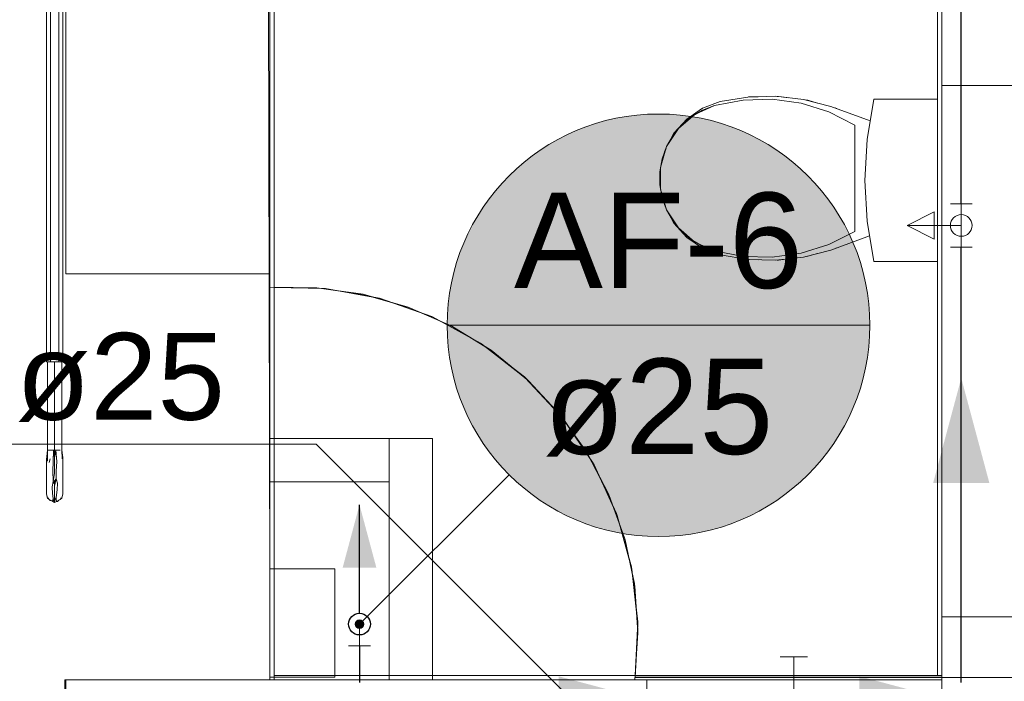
# Model space of a CAD drawing. Header units: millimetres. Extents: x 2 to 902, y -447 to 199.
# Tile 988 of 1056: x 70.28 to 74.81, y 174.12 to 177.17. Entities that reach past the tile are written whole.
import ezdxf

# ---------------------------------------------------------------- set-up
doc = ezdxf.new("R2010")
doc.units = ezdxf.units.MM
doc.header["$MEASUREMENT"] = 0
doc.linetypes.add('NULL', pattern=[0])
for name, color, linetype, lineweight in [('AF-Colunas', 4, 'Continuous', 13), ('AF-Condutos', 4, 'Continuous', 25), ('AF-Conexões', 9, 'Continuous', 18), ('AF-Indicação coluna', 5, 'Continuous', 13), ('AF-Peça de utilização', 9, 'Continuous', 18), ('AF-Sentido conduto', 9, 'Continuous', 30), ('AF-Textos conduto', 7, 'Continuous', 9), ('IFC-Corrimão-Contorno', 36, 'Continuous', 5), ('IFC-Elemento terminal-Contorno', 253, 'Continuous', 5), ('IFC-Escada-Contorno', 32, 'Continuous', 5), ('IFC-Laje-Contorno', 134, 'Continuous', 5), ('IFC-Parede padrão-Contorno', 44, 'Continuous', 5), ('IFC-Parede-Contorno', 42, 'Continuous', 5), ('IFC-Pilar-Contorno', 83, 'Continuous', 5), ('IFC-Viga-Contorno', 66, 'Continuous', 5), ('Simbolos', 5, 'Continuous', 20)]:
    doc.layers.add(name, color=color, linetype=linetype, lineweight=lineweight)
doc.styles.add('Arial', font='arial.ttf')

msp = doc.modelspace()

# ---------------------------------------------------------------- hatches: boundary and pattern name
at = {"layer": 'AF-Colunas', "linetype": 'Continuous'}
msp.add_hatch(color=4, dxfattribs=at).paths.add_polyline_path([(71.8608, 174.382), (71.8608, 174.3837), (71.8605, 174.3854), (71.8601, 174.3871), (71.8596, 174.3888), (71.859, 174.3904), (71.8581, 174.392), (71.8572, 174.3934), (71.8561, 174.3948), (71.855, 174.3961), (71.8537, 174.3973), (71.8523, 174.3983), (71.8508, 174.3993), (71.8493, 174.4001), (71.8477, 174.4008), (71.846, 174.4013), (71.8443, 174.4017), (71.8426, 174.4019), (71.8408, 174.402), (71.8391, 174.4019), (71.8374, 174.4017), (71.8357, 174.4013), (71.834, 174.4008), (71.8324, 174.4001), (71.8308, 174.3993), (71.8294, 174.3983), (71.828, 174.3973), (71.8267, 174.3961), (71.8255, 174.3948), (71.8244, 174.3934), (71.8235, 174.392), (71.8227, 174.3904), (71.822, 174.3888), (71.8215, 174.3871), (71.8211, 174.3854), (71.8209, 174.3837), (71.8208, 174.382), (71.8209, 174.3802), (71.8211, 174.3785), (71.8215, 174.3768), (71.822, 174.3751), (71.8227, 174.3735), (71.8235, 174.372), (71.8244, 174.3705), (71.8255, 174.3691), (71.8267, 174.3678), (71.828, 174.3666), (71.8294, 174.3656), (71.8308, 174.3646), (71.8324, 174.3638), (71.834, 174.3632), (71.8357, 174.3626), (71.8374, 174.3623), (71.8391, 174.362), (71.8408, 174.362), (71.8426, 174.362), (71.8443, 174.3623), (71.846, 174.3626), (71.8477, 174.3632), (71.8493, 174.3638), (71.8508, 174.3646), (71.8523, 174.3656), (71.8537, 174.3666), (71.855, 174.3678), (71.8561, 174.3691), (71.8572, 174.3705), (71.8581, 174.372), (71.859, 174.3735), (71.8596, 174.3751), (71.8601, 174.3768), (71.8605, 174.3785), (71.8608, 174.3802)])
at = {"layer": 'AF-Condutos', "linetype": 'Continuous'}
msp.add_hatch(color=151, dxfattribs=at).paths.add_polyline_path([(71.8408, 174.932), (71.7632, 174.6422), (71.9185, 174.6422)])
at = {"layer": 'AF-Indicação coluna', "linetype": 'Continuous'}
msp.add_hatch(color=161, dxfattribs=at).paths.add_polyline_path([(74.1924, 175.7595), (74.1887, 175.8443), (74.1776, 175.9286), (74.1592, 176.0116), (74.1336, 176.0926), (74.1011, 176.1711), (74.0619, 176.2465), (74.0162, 176.3181), (73.9645, 176.3856), (73.9071, 176.4482), (73.8444, 176.5056), (73.777, 176.5573), (73.7053, 176.603), (73.63, 176.6422), (73.5515, 176.6747), (73.4704, 176.7003), (73.3875, 176.7187), (73.3032, 176.7298), (73.2183, 176.7335), (73.1334, 176.7298), (73.0492, 176.7187), (72.9662, 176.7003), (72.8852, 176.6747), (72.8067, 176.6422), (72.7313, 176.603), (72.6596, 176.5573), (72.5922, 176.5056), (72.5296, 176.4482), (72.4722, 176.3856), (72.4204, 176.3181), (72.3748, 176.2465), (72.3355, 176.1711), (72.303, 176.0926), (72.2775, 176.0116), (72.2591, 175.9286), (72.248, 175.8443), (72.2443, 175.7595), (72.248, 175.6746), (72.2591, 175.5903), (72.2775, 175.5074), (72.303, 175.4263), (72.3355, 175.3478), (72.3748, 175.2724), (72.4204, 175.2008), (72.4722, 175.1334), (72.5296, 175.0707), (72.5922, 175.0133), (72.6596, 174.9616), (72.7313, 174.9159), (72.8067, 174.8767), (72.8852, 174.8442), (72.9662, 174.8186), (73.0492, 174.8002), (73.1334, 174.7891), (73.2183, 174.7854), (73.3032, 174.7891), (73.3875, 174.8002), (73.4704, 174.8186), (73.5515, 174.8442), (73.63, 174.8767), (73.7053, 174.9159), (73.777, 174.9616), (73.8444, 175.0133), (73.9071, 175.0707), (73.9645, 175.1334), (74.0162, 175.2008), (74.0619, 175.2724), (74.1011, 175.3478), (74.1336, 175.4263), (74.1592, 175.5074), (74.1776, 175.5903), (74.1887, 175.6746)])
at = {"layer": 'AF-Sentido conduto', "linetype": 'Continuous'}
for points in [[(74.6132, 175.5158), (74.4837, 175.0328), (74.7426, 175.0328)], [(73.241, 174.012), (72.7581, 174.1414), (72.7581, 173.8826)], [(74.6272, 174.012), (74.1442, 174.1414), (74.1442, 173.8826)]]:
    msp.add_hatch(color=7, dxfattribs=at).paths.add_polyline_path(points)

# ---------------------------------------------------------------- linework, layer by layer
at = {"layer": 'AF-Colunas'}
msp.add_circle((71.8408, 174.382), 0.02, dxfattribs=at)
at = {"layer": 'AF-Condutos'}
for p, q in [((74.6132, 176.3196), (74.6132, 178.9532)), ((74.6132, 174.112), (74.6132, 176.1196)), ((71.8408, 174.282), (71.8408, 174.112))]:
    msp.add_line(p, q, dxfattribs=at)
msp.add_lwpolyline([(71.8408, 174.432), (71.8408, 174.932)], dxfattribs=at)
msp.add_circle((71.8408, 174.382), 0.05, dxfattribs=at)
at = {"layer": 'AF-Conexões'}
for p, q in [((74.5632, 176.3196), (74.6632, 176.3196)), ((74.6132, 176.2196), (74.6132, 176.3196)), ((74.6132, 176.2196), (74.6132, 176.1196)), ((74.6632, 176.1196), (74.5632, 176.1196)), ((71.8408, 174.382), (71.8408, 174.282)), ((71.8908, 174.282), (71.7908, 174.282))]:
    msp.add_line(p, q, dxfattribs=at)
for centre in [(74.6132, 176.2196), (71.8408, 174.382)]:
    msp.add_circle(centre, 0.05, dxfattribs=at)
at = {"layer": 'AF-Indicação coluna'}
for p, q in [((72.2443, 175.7595), (74.1924, 175.7595)), ((72.5296, 175.0707), (71.855, 174.3961))]:
    msp.add_line(p, q, dxfattribs=at)
msp.add_circle((73.2183, 175.7595), 0.974, dxfattribs=at)
msp.add_circle((73.2183, 175.7595), 0.974, dxfattribs=at)
at = {"layer": 'AF-Peça de utilização'}
for p, q in [((74.4882, 176.2821), (74.3632, 176.2196)), ((74.4882, 176.1571), (74.4882, 176.2821)), ((74.6132, 176.2196), (74.3632, 176.2196)), ((74.3632, 176.2196), (74.4882, 176.1571))]:
    msp.add_line(p, q, dxfattribs=at)
msp.add_circle((74.6132, 176.2196), 0.05, dxfattribs=at)
at = {"layer": 'AF-Sentido conduto'}
msp.add_lwpolyline([(74.6132, 174.7158), (74.6132, 175.5158)], dxfattribs=at)
at = {"layer": 'AF-Textos conduto'}
msp.add_lwpolyline([(72.841, 174.012), (71.641, 175.212), (68.4488, 175.212)], dxfattribs=at)
at = {"layer": 'IFC-Corrimão-Contorno', "color": 7, "lineweight": 5}
for p, q in [((70.3982, 175.5904), (70.3982, 177.9574)), ((70.4173, 175.5904), (70.4173, 177.9574)), ((70.4554, 175.5904), (70.4554, 177.9574)), ((70.4744, 175.5904), (70.4744, 177.9574)), ((70.3982, 175.5904), (70.4125, 175.5904)), ((70.4033, 175.184), (70.4033, 175.5904)), ((70.4125, 175.5904), (70.4173, 175.5904)), ((70.4173, 175.5904), (70.4554, 175.5904)), ((70.4363, 175.184), (70.4363, 175.5904)), ((70.4554, 175.5904), (70.4744, 175.5904)), ((70.4693, 175.184), (70.4693, 175.5904)), ((70.3983, 175.1405), (70.4033, 175.184)), ((70.4, 175.1404), (70.4033, 175.184)), ((70.4033, 175.1345), (70.4033, 175.184)), ((70.4033, 175.184), (70.4363, 175.184)), ((70.4116, 175.184), (70.4198, 175.184)), ((70.4198, 175.184), (70.4304, 175.184)), ((70.4298, 175.13), (70.4304, 175.184)), ((70.4304, 175.184), (70.4363, 175.1484)), ((70.4304, 175.184), (70.4363, 175.184)), ((70.4363, 175.1484), (70.4363, 175.184)), ((70.4363, 175.1484), (70.4422, 175.184)), ((70.4363, 175.184), (70.4611, 175.184)), ((70.4363, 175.184), (70.4422, 175.184)), ((70.4363, 175.1131), (70.4363, 175.1484)), ((70.4422, 175.184), (70.4459, 175.1313)), ((70.4422, 175.184), (70.4446, 175.184)), ((70.4446, 175.184), (70.4528, 175.184)), ((70.4693, 175.184), (70.4707, 175.1433)), ((70.4693, 175.184), (70.4742, 175.1495)), ((70.4693, 175.184), (70.4742, 175.1423)), ((70.4742, 175.1495), (70.4744, 175.1028)), ((70.3982, 175.0967), (70.3983, 175.1405)), ((70.3983, 175.1405), (70.3986, 175.1147)), ((70.3986, 175.1147), (70.4, 175.1404)), ((70.4105, 175.1272), (70.4158, 175.1438)), ((70.4276, 175.0878), (70.4298, 175.13)), ((70.4363, 175.0777), (70.4363, 175.1131)), ((70.4435, 175.087), (70.4459, 175.1313)), ((70.4743, 175.0541), (70.4744, 175.1028)), ((70.3982, 175.0967), (70.3983, 175.0541)), ((70.3982, 175.0841), (70.3982, 175.0875)), ((70.3982, 175.0841), (70.3983, 175.053)), ((70.4276, 175.0878), (70.4289, 175.0391)), ((70.4289, 175.0391), (70.4363, 175.0777)), ((70.4435, 175.087), (70.4437, 175.0509)), ((70.4744, 175.09), (70.4744, 175.0841)), ((70.4744, 175.051), (70.4744, 175.0841)), ((70.3982, 175.0059), (70.3983, 175.0262)), ((70.3983, 175.0262), (70.3983, 175.0541)), ((70.3983, 175.053), (70.3983, 175.0395)), ((70.4247, 175.015), (70.4289, 175.0391)), ((70.4247, 175.015), (70.4266, 174.9834)), ((70.4289, 175.0391), (70.4363, 175.0422)), ((70.4289, 175.0391), (70.4363, 175.0258)), ((70.4363, 175.0173), (70.4437, 175.0509)), ((70.4363, 175.0422), (70.4437, 175.0509)), ((70.4363, 175.0258), (70.4363, 175.0422)), ((70.4363, 175.0173), (70.4363, 175.0422)), ((70.4363, 174.9927), (70.4363, 175.0258)), ((70.4363, 174.9925), (70.4363, 175.0173)), ((70.4437, 175.0509), (70.4493, 175.0311)), ((70.4486, 175.0016), (70.4493, 175.0311)), ((70.4743, 175.0541), (70.4744, 175.0279)), ((70.4743, 175.0394), (70.4744, 175.051)), ((70.4744, 175.0279), (70.4744, 175.0059)), ((70.3982, 175.0059), (70.3984, 174.9911)), ((70.3982, 175.0018), (70.3982, 175.0052)), ((70.3982, 175.0018), (70.3983, 174.9876)), ((70.3983, 174.9876), (70.3985, 174.9873)), ((70.3983, 174.9876), (70.3985, 174.9872)), ((70.3984, 174.9911), (70.3986, 174.9804)), ((70.3986, 174.9804), (70.4014, 174.9706)), ((70.3997, 174.9767), (70.4, 174.9739)), ((70.4, 174.9739), (70.4033, 174.9618)), ((70.4014, 174.9706), (70.4033, 174.9618)), ((70.4266, 174.9834), (70.4297, 174.9612)), ((70.4363, 174.9761), (70.4363, 174.9925)), ((70.4363, 174.9676), (70.4363, 174.9925)), ((70.4363, 174.9676), (70.4446, 174.9475)), ((70.4363, 174.9594), (70.4363, 174.9676)), ((70.4363, 174.9427), (70.4363, 174.9676)), ((70.4435, 174.9517), (70.4439, 174.9661)), ((70.4439, 174.9661), (70.4486, 175.0016)), ((70.4693, 174.9618), (70.4712, 174.9706)), ((70.4693, 174.9618), (70.4707, 174.9683)), ((70.4707, 174.9683), (70.4742, 174.981)), ((70.4712, 174.9706), (70.474, 174.9804)), ((70.474, 174.9804), (70.4742, 174.9911)), ((70.4742, 174.9911), (70.4744, 175.0059)), ((70.4742, 174.981), (70.4744, 174.9962)), ((70.4744, 175.0041), (70.4744, 174.9962)), ((70.4033, 174.9618), (70.4053, 174.9625)), ((70.4033, 174.9618), (70.4116, 174.957)), ((70.4053, 174.9625), (70.4101, 174.962)), ((70.4116, 174.957), (70.4172, 174.9534)), ((70.4116, 174.957), (70.4158, 174.9522)), ((70.4158, 174.9522), (70.4226, 174.9503)), ((70.4172, 174.9534), (70.4256, 174.9492)), ((70.4222, 174.9509), (70.4363, 174.9427)), ((70.4223, 174.9508), (70.4281, 174.9475)), ((70.4226, 174.9503), (70.4304, 174.9461)), ((70.4255, 174.9489), (70.4363, 174.9427)), ((70.4256, 174.9492), (70.4297, 174.9612)), ((70.4256, 174.9492), (70.4281, 174.9475)), ((70.4281, 174.9475), (70.4363, 174.9594)), ((70.4281, 174.9475), (70.4363, 174.9427)), ((70.4363, 174.9427), (70.4446, 174.9475)), ((70.4363, 174.9427), (70.4446, 174.9475)), ((70.4363, 174.9427), (70.4446, 174.9475)), ((70.4422, 174.9461), (70.4455, 174.9476)), ((70.4435, 174.9517), (70.4492, 174.9478)), ((70.4435, 174.9517), (70.4446, 174.9472)), ((70.4446, 174.9475), (70.4492, 174.9478)), ((70.4446, 174.9475), (70.4447, 174.9472)), ((70.4492, 174.9478), (70.4558, 174.9526)), ((70.4558, 174.9526), (70.4611, 174.957)), ((70.4611, 174.957), (70.4693, 174.9618)), ((70.4625, 174.962), (70.4673, 174.9625)), ((70.4673, 174.9625), (70.4693, 174.9618))]:
    msp.add_line(p, q, dxfattribs=at)
at = {"layer": 'IFC-Elemento terminal-Contorno', "lineweight": 5}
for p, q in [((73.4207, 176.7598), (73.5031, 176.7905)), ((73.4207, 176.7598), (73.5031, 176.7905)), ((73.477, 176.7722), (73.6085, 176.7977)), ((73.477, 176.7722), (73.6085, 176.7977)), ((73.5031, 176.7905), (73.6302, 176.8118)), ((73.5031, 176.7905), (73.6302, 176.8118)), ((73.6085, 176.7977), (73.7425, 176.8013)), ((73.6085, 176.7977), (73.7425, 176.8013)), ((73.6302, 176.8118), (73.7591, 176.8152)), ((73.6302, 176.8118), (73.7591, 176.8152)), ((73.6334, 176.8119), (73.6365, 176.8124)), ((73.6334, 176.8119), (73.6365, 176.8124)), ((73.6365, 176.8124), (73.6776, 176.8131)), ((73.6365, 176.8124), (73.6776, 176.8131)), ((73.7425, 176.8013), (73.8753, 176.7829)), ((73.7425, 176.8013), (73.8753, 176.7829)), ((73.7591, 176.8152), (73.8871, 176.8006)), ((73.7591, 176.8152), (73.8871, 176.8006)), ((73.7655, 176.8145), (73.7716, 176.8146)), ((73.7655, 176.8145), (73.7716, 176.8146)), ((73.7716, 176.8146), (73.8176, 176.8086)), ((73.7716, 176.8146), (73.8176, 176.8086)), ((73.8753, 176.7829), (74.0032, 176.7429)), ((73.8753, 176.7829), (74.0032, 176.7429)), ((73.8871, 176.8006), (74.0119, 176.7684)), ((73.8871, 176.8006), (74.0119, 176.7684)), ((73.8965, 176.7982), (73.9056, 176.797)), ((73.8965, 176.7982), (73.9056, 176.797)), ((73.9056, 176.797), (73.951, 176.7842)), ((73.9056, 176.797), (73.951, 176.7842)), ((74.1794, 176.6158), (74.211, 176.8019)), ((74.1794, 176.6158), (74.211, 176.8019)), ((74.211, 176.8019), (74.5038, 176.8019)), ((74.211, 176.8019), (74.5033, 176.8019)), ((74.5038, 176.0529), (74.5038, 176.8019)), ((73.3481, 176.7102), (73.4207, 176.7598)), ((73.3481, 176.7102), (73.4207, 176.7598)), ((73.3691, 176.7205), (73.4208, 176.751)), ((73.3857, 176.7316), (73.477, 176.7722)), ((73.4207, 176.751), (73.477, 176.7722)), ((74.0032, 176.7429), (74.1229, 176.6825)), ((74.0032, 176.7429), (74.1229, 176.6825)), ((74.0119, 176.7684), (74.1941, 176.7023)), ((74.0119, 176.7684), (74.1941, 176.7023)), ((74.0315, 176.7613), (74.0356, 176.7602)), ((74.0315, 176.7613), (74.0356, 176.7602)), ((74.0356, 176.7602), (74.0393, 176.7585)), ((74.0356, 176.7602), (74.0393, 176.7585)), ((73.2896, 176.6445), (73.3481, 176.7102)), ((73.2896, 176.6445), (73.3481, 176.7102)), ((73.3098, 176.6668), (73.3857, 176.7316)), ((73.3234, 176.6815), (73.3691, 176.7205)), ((73.2553, 176.5831), (73.3098, 176.6668)), ((73.2651, 176.5981), (73.2896, 176.6445)), ((73.2797, 176.6257), (73.2896, 176.6445)), ((73.2851, 176.6352), (73.3234, 176.6815)), ((74.1229, 176.1923), (74.1229, 176.6825)), ((74.1229, 176.1923), (74.1229, 176.6825)), ((73.2553, 176.5831), (73.2851, 176.6352)), ((74.1688, 176.4274), (74.1794, 176.6158)), ((74.1688, 176.4274), (74.1794, 176.6158)), ((73.227, 176.4873), (73.2553, 176.5831)), ((73.235, 176.5266), (73.2553, 176.5831)), ((73.2387, 176.527), (73.2486, 176.5667)), ((73.2466, 176.5588), (73.2486, 176.5667)), ((73.2486, 176.5667), (73.253, 176.5751)), ((73.2486, 176.5667), (73.2514, 176.5721)), ((73.2246, 176.4674), (73.235, 176.5266)), ((73.2246, 176.4074), (73.2246, 176.4674)), ((73.227, 176.3875), (73.227, 176.4873)), ((74.1688, 176.4274), (74.1794, 176.2389)), ((74.1688, 176.4274), (74.1794, 176.2389)), ((73.2246, 176.4074), (73.235, 176.3482)), ((73.227, 176.3875), (73.2553, 176.2917)), ((73.235, 176.3482), (73.2553, 176.2917)), ((73.2387, 176.3478), (73.2486, 176.308)), ((73.2466, 176.316), (73.2486, 176.308)), ((73.2486, 176.308), (73.253, 176.2997)), ((73.2486, 176.308), (73.2514, 176.3027)), ((73.2553, 176.2917), (73.3098, 176.208)), ((73.2553, 176.2917), (73.2851, 176.2396)), ((73.2651, 176.2767), (73.2896, 176.2303)), ((73.2796, 176.2491), (73.2896, 176.2303)), ((73.2851, 176.2396), (73.3234, 176.1933)), ((74.1794, 176.2389), (74.211, 176.0529)), ((74.1794, 176.2389), (74.211, 176.0529)), ((73.2896, 176.2303), (73.3481, 176.1646)), ((73.2896, 176.2303), (73.3481, 176.1646)), ((73.3098, 176.208), (73.3857, 176.1432)), ((73.3234, 176.1933), (73.3691, 176.1543)), ((74.0032, 176.1319), (74.1229, 176.1923)), ((74.0032, 176.1319), (74.1229, 176.1923)), ((73.3481, 176.1646), (73.4207, 176.115)), ((73.3481, 176.1646), (73.4207, 176.115)), ((73.3691, 176.1543), (73.4208, 176.1238)), ((74.0119, 176.1064), (74.1909, 176.1714)), ((74.0119, 176.1064), (74.1909, 176.1714)), ((73.3857, 176.1432), (73.477, 176.1026)), ((73.4207, 176.115), (73.5031, 176.0842)), ((73.4207, 176.115), (73.5031, 176.0842)), ((73.4208, 176.1238), (73.477, 176.1026)), ((73.477, 176.1026), (73.6085, 176.0771)), ((73.477, 176.1026), (73.6085, 176.0771)), ((73.8753, 176.0919), (74.0032, 176.1319)), ((73.8753, 176.0919), (74.0032, 176.1319)), ((73.8871, 176.0741), (74.0119, 176.1064)), ((73.8871, 176.0741), (74.0119, 176.1064)), ((74.0315, 176.1135), (74.0356, 176.1146)), ((74.0315, 176.1135), (74.0356, 176.1146)), ((74.0356, 176.1146), (74.0393, 176.1163)), ((74.0356, 176.1146), (74.0393, 176.1163)), ((73.5031, 176.0842), (73.6302, 176.063)), ((73.5031, 176.0842), (73.6302, 176.063)), ((73.6085, 176.0771), (73.7425, 176.0735)), ((73.6085, 176.0771), (73.7425, 176.0735)), ((73.6302, 176.063), (73.7591, 176.0596)), ((73.6302, 176.063), (73.7591, 176.0596)), ((73.6335, 176.0629), (73.6365, 176.0624)), ((73.6335, 176.0629), (73.6365, 176.0624)), ((73.6365, 176.0624), (73.6773, 176.0617)), ((73.6365, 176.0624), (73.6773, 176.0617)), ((73.7425, 176.0735), (73.8753, 176.0919)), ((73.7425, 176.0735), (73.8753, 176.0919)), ((73.7591, 176.0596), (73.8871, 176.0741)), ((73.7591, 176.0596), (73.8871, 176.0741)), ((73.7655, 176.0603), (73.7716, 176.0602)), ((73.7655, 176.0603), (73.7716, 176.0602)), ((73.7716, 176.0602), (73.8177, 176.0662)), ((73.7716, 176.0602), (73.8177, 176.0662)), ((73.8966, 176.0766), (73.9056, 176.0777)), ((73.8966, 176.0766), (73.9056, 176.0777)), ((73.9056, 176.0777), (73.9508, 176.0906)), ((73.9056, 176.0777), (73.9508, 176.0906)), ((74.211, 176.0529), (74.5038, 176.0529)), ((74.211, 176.0529), (74.5033, 176.0529))]:
    msp.add_line(p, q, dxfattribs=at)
at = {"layer": 'IFC-Escada-Contorno', "color": 7, "lineweight": 5}
for p, q in [((70.3982, 175.5904), (70.3982, 177.9574)), ((70.4173, 175.5904), (70.4173, 177.9574)), ((70.4554, 175.5904), (70.4554, 177.9574)), ((70.4744, 175.5904), (70.4744, 177.9574)), ((70.3982, 175.5904), (70.4038, 175.5904)), ((70.4033, 175.184), (70.4033, 175.5904)), ((70.4038, 175.5904), (70.4077, 175.5904)), ((70.4077, 175.5904), (70.4125, 175.5904)), ((70.4125, 175.5904), (70.4173, 175.5904)), ((70.4173, 175.5904), (70.4268, 175.5904)), ((70.4268, 175.5904), (70.4363, 175.5904)), ((70.4363, 175.184), (70.4363, 175.5904)), ((70.4363, 175.5904), (70.4458, 175.5904)), ((70.4458, 175.5904), (70.4554, 175.5904)), ((70.4554, 175.5904), (70.4593, 175.5904)), ((70.4593, 175.5904), (70.4632, 175.5904)), ((70.4632, 175.5904), (70.4688, 175.5904)), ((70.4688, 175.5904), (70.4744, 175.5904)), ((70.4693, 175.184), (70.4693, 175.5904)), ((70.4693, 175.184), (70.4693, 175.5904)), ((70.3983, 175.1405), (70.4033, 175.184)), ((70.4033, 175.1345), (70.4033, 175.184)), ((70.4198, 175.184), (70.4304, 175.184)), ((70.4281, 175.184), (70.4304, 175.184)), ((70.4298, 175.13), (70.4304, 175.184)), ((70.4304, 175.184), (70.4363, 175.1484)), ((70.4363, 175.1484), (70.4363, 175.184)), ((70.4363, 175.1484), (70.4422, 175.184)), ((70.4363, 175.1131), (70.4363, 175.1484)), ((70.4422, 175.184), (70.4459, 175.1313)), ((70.4693, 175.184), (70.4707, 175.1433)), ((70.4693, 175.184), (70.4742, 175.1495)), ((70.4742, 175.1495), (70.4744, 175.1028)), ((70.3982, 175.0967), (70.3983, 175.1405)), ((70.3983, 175.1405), (70.3986, 175.1147)), ((70.3986, 175.1147), (70.4, 175.1404)), ((70.4105, 175.1272), (70.4158, 175.1438)), ((70.4276, 175.0878), (70.4298, 175.13)), ((70.4363, 175.0777), (70.4363, 175.1131)), ((70.4435, 175.087), (70.4459, 175.1313)), ((70.4743, 175.0541), (70.4744, 175.1028)), ((70.3982, 175.0967), (70.3983, 175.0541)), ((70.3982, 175.0841), (70.3982, 175.0875)), ((70.3982, 175.0841), (70.3983, 175.053)), ((70.4276, 175.0878), (70.4289, 175.0391)), ((70.4289, 175.0391), (70.4363, 175.0777)), ((70.4435, 175.087), (70.4437, 175.0509)), ((70.4744, 175.09), (70.4744, 175.0841)), ((70.4744, 175.051), (70.4744, 175.0841)), ((70.3982, 175.0059), (70.3983, 175.0262)), ((70.3983, 175.0262), (70.3983, 175.0541)), ((70.3983, 175.053), (70.3983, 175.0395)), ((70.4247, 175.015), (70.4289, 175.0391)), ((70.4247, 175.015), (70.4248, 175.0123)), ((70.4248, 175.0123), (70.4266, 174.9834)), ((70.4289, 175.0391), (70.4363, 175.0422)), ((70.4289, 175.0391), (70.4363, 175.0258)), ((70.4363, 175.0173), (70.4437, 175.0509)), ((70.4363, 175.0422), (70.4437, 175.0509)), ((70.4363, 175.0173), (70.4363, 175.0258)), ((70.4363, 175.0094), (70.4363, 175.0173)), ((70.4437, 175.0509), (70.4493, 175.0311)), ((70.4486, 175.0016), (70.4493, 175.0311)), ((70.4743, 175.0541), (70.4744, 175.0279)), ((70.4743, 175.0394), (70.4744, 175.051)), ((70.4744, 175.0279), (70.4744, 175.0059)), ((70.3982, 175.0059), (70.3984, 174.9911)), ((70.3982, 175.0018), (70.3982, 175.0052)), ((70.3982, 175.0018), (70.3983, 174.9876)), ((70.3983, 174.9876), (70.3985, 174.9873)), ((70.3983, 174.9876), (70.3985, 174.9872)), ((70.3984, 174.9911), (70.3986, 174.9804)), ((70.3986, 174.9804), (70.4014, 174.9706)), ((70.3997, 174.9767), (70.4, 174.9739)), ((70.4, 174.9739), (70.4033, 174.9618)), ((70.4014, 174.9706), (70.4033, 174.9618)), ((70.4266, 174.9834), (70.4297, 174.9612)), ((70.4363, 174.9927), (70.4363, 175.0094)), ((70.4363, 174.9925), (70.4363, 174.9927)), ((70.4363, 174.9676), (70.4363, 174.9925)), ((70.4363, 174.9676), (70.4446, 174.9475)), ((70.4435, 174.9517), (70.4439, 174.9661)), ((70.4439, 174.9661), (70.4486, 175.0016)), ((70.4693, 174.9618), (70.4712, 174.9706)), ((70.4693, 174.9618), (70.4707, 174.9683)), ((70.4707, 174.9683), (70.4742, 174.981)), ((70.4712, 174.9706), (70.474, 174.9804)), ((70.474, 174.9804), (70.4742, 174.9911)), ((70.4742, 174.9911), (70.4744, 175.0059)), ((70.4742, 174.981), (70.4744, 174.9962)), ((70.4744, 175.0041), (70.4744, 174.9962)), ((70.4033, 174.9618), (70.4053, 174.9625)), ((70.4033, 174.9618), (70.4116, 174.957)), ((70.4053, 174.9625), (70.4101, 174.962)), ((70.4116, 174.957), (70.4172, 174.9534)), ((70.4116, 174.957), (70.4158, 174.9522)), ((70.4158, 174.9522), (70.4226, 174.9503)), ((70.4172, 174.9534), (70.4256, 174.9492)), ((70.4222, 174.9509), (70.4363, 174.9427)), ((70.4222, 174.9509), (70.4363, 174.9427)), ((70.4223, 174.9509), (70.4281, 174.9475)), ((70.4223, 174.9508), (70.428, 174.9475)), ((70.4226, 174.9503), (70.4304, 174.9461)), ((70.4256, 174.9492), (70.4297, 174.9612)), ((70.4256, 174.9492), (70.4281, 174.9475)), ((70.428, 174.9474), (70.4281, 174.9475)), ((70.4281, 174.9475), (70.4363, 174.9594)), ((70.4281, 174.9475), (70.4363, 174.9427)), ((70.4281, 174.9475), (70.4363, 174.9427)), ((70.4363, 174.9427), (70.4363, 174.9594)), ((70.4363, 174.9427), (70.4446, 174.9475)), ((70.4363, 174.9427), (70.4446, 174.9475)), ((70.4363, 174.9427), (70.4446, 174.9475)), ((70.4363, 174.9427), (70.4446, 174.9475)), ((70.4363, 174.9427), (70.4446, 174.9475)), ((70.4422, 174.9461), (70.4455, 174.9476)), ((70.4435, 174.9517), (70.4492, 174.9478)), ((70.4435, 174.9517), (70.4446, 174.9475)), ((70.4446, 174.9475), (70.4492, 174.9478)), ((70.4446, 174.9475), (70.4447, 174.9472)), ((70.4492, 174.9478), (70.4558, 174.9526)), ((70.4558, 174.9526), (70.4611, 174.957)), ((70.4611, 174.957), (70.4693, 174.9618)), ((70.4625, 174.962), (70.4673, 174.9625)), ((70.4673, 174.9625), (70.4693, 174.9618))]:
    msp.add_line(p, q, dxfattribs=at)
at = {"layer": 'IFC-Laje-Contorno', "color": 7, "lineweight": 5}
for p, q in [((71.4271, 175.9345), (71.4271, 179.9574)), ((74.5238, 174.1374), (74.5238, 179.9574)), ((71.4271, 175.9345), (71.6431, 175.9329)), ((71.4271, 174.1244), (71.4271, 175.9345)), ((71.4271, 175.9345), (71.6441, 175.9329)), ((71.4471, 175.9341), (71.6823, 175.9295)), ((71.4471, 175.9341), (71.6835, 175.9294)), ((71.6431, 175.9329), (71.857, 175.9023)), ((71.6441, 175.9329), (71.859, 175.9019)), ((71.6823, 175.9295), (71.9335, 175.8841)), ((71.6835, 175.9294), (71.9358, 175.8835)), ((71.857, 175.9023), (72.0648, 175.8432)), ((71.859, 175.9019), (72.0676, 175.8422)), ((71.9335, 175.8841), (72.1742, 175.7993)), ((71.9358, 175.8835), (72.1774, 175.7978)), ((72.0648, 175.8432), (72.2627, 175.7566)), ((72.0676, 175.8422), (72.2663, 175.7547)), ((72.1742, 175.7993), (72.3984, 175.6773)), ((72.1774, 175.7978), (72.4024, 175.6746)), ((72.2627, 175.7566), (72.4471, 175.6441)), ((72.2663, 175.7547), (72.4512, 175.6412)), ((72.3984, 175.6773), (72.6003, 175.5211)), ((72.4024, 175.6746), (72.6047, 175.5171)), ((72.4471, 175.6441), (72.6148, 175.5078)), ((72.4512, 175.6412), (72.6192, 175.5037)), ((72.6003, 175.5211), (72.7748, 175.3349)), ((72.6047, 175.5171), (72.7793, 175.3293)), ((72.6148, 175.5078), (72.7625, 175.3502)), ((72.6192, 175.5037), (72.7669, 175.3447)), ((72.7625, 175.3502), (72.8876, 175.1741)), ((72.7669, 175.3447), (72.8918, 175.1672)), ((72.7748, 175.3349), (72.9175, 175.1233)), ((72.7793, 175.3293), (72.9216, 175.116)), ((72.8876, 175.1741), (72.9879, 174.9827)), ((72.8918, 175.1672), (72.9915, 174.9744)), ((72.9175, 175.1233), (73.0247, 174.8917)), ((72.9216, 175.116), (73.028, 174.8827)), ((72.9879, 174.9827), (73.0615, 174.7796)), ((72.9915, 174.9744), (73.0642, 174.7699)), ((73.0247, 174.8917), (73.0938, 174.6459)), ((73.028, 174.8827), (73.0958, 174.6354)), ((73.0615, 174.7796), (73.107, 174.5685)), ((73.0642, 174.7699), (73.1086, 174.5575)), ((73.0938, 174.6459), (73.1228, 174.3924)), ((73.0958, 174.6354), (73.1232, 174.3805)), ((73.107, 174.5685), (73.1237, 174.3531)), ((73.1086, 174.5575), (73.1238, 174.341)), ((73.1106, 174.1444), (73.1232, 174.3805)), ((73.1115, 174.1444), (73.1228, 174.3924)), ((73.1095, 174.1244), (73.1238, 174.341)), ((73.1112, 174.1374), (73.1237, 174.3531)), ((71.4271, 174.1244), (73.1095, 174.1244)), ((73.1112, 174.1374), (74.5238, 174.1374))]:
    msp.add_line(p, q, dxfattribs=at)
at = {"layer": 'IFC-Parede padrão-Contorno', "color": 7, "lineweight": 5}
for p, q in [((74.5033, 175.7319), (74.5033, 179.9252)), ((71.4271, 175.7119), (71.4271, 179.6777)), ((74.5233, 175.7441), (74.5233, 178.3377)), ((71.4471, 174.1244), (71.4471, 178.3177)), ((70.4871, 175.9974), (70.4871, 178.1888)), ((74.5233, 176.8644), (75.1662, 176.8644)), ((70.4871, 175.9974), (70.5477, 175.9974)), ((70.5477, 175.9974), (70.7895, 175.9974)), ((70.7895, 175.9974), (71.4271, 175.9974)), ((74.5233, 163.8926), (74.5233, 175.7441)), ((71.4271, 174.1244), (71.4271, 175.7119)), ((74.5033, 174.1444), (74.5033, 175.7319)), ((71.4271, 175.2373), (71.8575, 175.2373)), ((71.8575, 175.2373), (71.9771, 175.2373)), ((71.4271, 175.0373), (71.5467, 175.0373)), ((71.5467, 175.0373), (71.9771, 175.0373)), ((71.4471, 174.1444), (72.2919, 174.1444)), ((71.4471, 174.1244), (73.6785, 174.1244)), ((72.2919, 174.1444), (74.5233, 174.1444)), ((73.6785, 174.1244), (74.5233, 174.1244))]:
    msp.add_line(p, q, dxfattribs=at)
at = {"layer": 'IFC-Parede-Contorno', "color": 7, "lineweight": 5}
for p, q in [((71.9771, 174.4249), (71.9771, 175.2373)), ((71.9771, 175.2373), (72.1336, 175.2373)), ((72.1336, 175.2373), (72.1771, 175.2373)), ((72.1771, 174.3665), (72.1771, 175.2373)), ((71.9771, 174.4243), (71.9771, 174.4249)), ((71.9771, 174.1244), (71.9771, 174.4243)), ((72.1771, 174.125), (72.1771, 174.3665)), ((70.4838, 174.1244), (70.4871, 174.1244)), ((70.4838, 173.5244), (70.4838, 174.1244)), ((70.4871, 174.1244), (71.7045, 174.1244)), ((70.4871, 173.7973), (70.4871, 174.1244)), ((72.1771, 174.1244), (72.1771, 174.125)), ((73.1638, 174.1244), (74.2184, 174.1244)), ((73.1638, 173.659), (73.1638, 174.1244))]:
    msp.add_line(p, q, dxfattribs=at)
at = {"layer": 'IFC-Pilar-Contorno', "color": 7, "lineweight": 5}
for p, q in [((71.427, 174.6373), (71.4705, 174.6373)), ((71.4271, 174.3877), (71.4271, 174.6373)), ((71.4271, 174.6373), (71.576, 174.6373)), ((71.4705, 174.6373), (71.5773, 174.6373)), ((71.576, 174.6373), (71.6194, 174.6373)), ((71.5773, 174.6373), (71.7271, 174.6373)), ((71.6194, 174.6373), (71.7271, 174.6373)), ((71.7271, 174.5651), (71.7271, 174.6373)), ((71.7271, 174.3891), (71.7271, 174.6373)), ((71.7271, 174.387), (71.7271, 174.5651)), ((71.4271, 174.3154), (71.4271, 174.3877)), ((71.7271, 174.2097), (71.7271, 174.3891)), ((71.7271, 174.1373), (71.7271, 174.387)), ((71.4271, 174.1373), (71.4271, 174.3154)), ((71.7271, 174.1373), (71.7271, 174.2097)), ((71.4271, 174.1373), (71.5769, 174.1373)), ((71.4271, 174.1373), (71.4705, 174.1373)), ((71.4705, 174.1373), (71.5782, 174.1373)), ((71.5769, 174.1373), (71.6837, 174.1373)), ((71.5782, 174.1373), (71.7271, 174.1373)), ((71.6837, 174.1373), (71.7271, 174.1373))]:
    msp.add_line(p, q, dxfattribs=at)
at = {"layer": 'IFC-Viga-Contorno', "color": 7, "lineweight": 5}
for p, q in [((71.4171, 179.9146), (71.4271, 174.5769)), ((71.4244, 175.9974), (71.4271, 174.5769)), ((73.1185, 174.416), (73.1188, 174.416)), ((73.1194, 174.416), (73.1201, 174.416)), ((74.5238, 174.416), (75.0037, 174.416)), ((73.1103, 174.136), (75.0037, 174.136))]:
    msp.add_line(p, q, dxfattribs=at)
at = {"layer": 'Simbolos'}
for p, q in [((73.9042, 174.2316), (73.7782, 174.2316)), ((73.8412, 174.012), (73.8412, 174.2316))]:
    msp.add_line(p, q, dxfattribs=at)

# ---------------------------------------------------------------- texts
at = {"layer": 'AF-Indicação coluna', "linetype": 'NULL', "char_height": 0.44, "attachment_point": 8, "line_spacing_factor": 0.6, "style": 'Arial'}
for s, insert, width in [('AF-6', (73.2183, 175.9247), 2.664146), ('ø25', (73.2183, 175.1543), 2.118171)]:
    msp.add_mtext(s, dxfattribs=dict(at, insert=insert, width=width))
at = {"layer": 'AF-Textos conduto', "linetype": 'NULL', "insert": (70.2582, 175.3133), "char_height": 0.4, "width": 1.92561, "attachment_point": 7, "line_spacing_factor": 0.6, "style": 'Arial'}
msp.add_mtext('ø25', dxfattribs=at)

doc.saveas('drawing.dxf')
